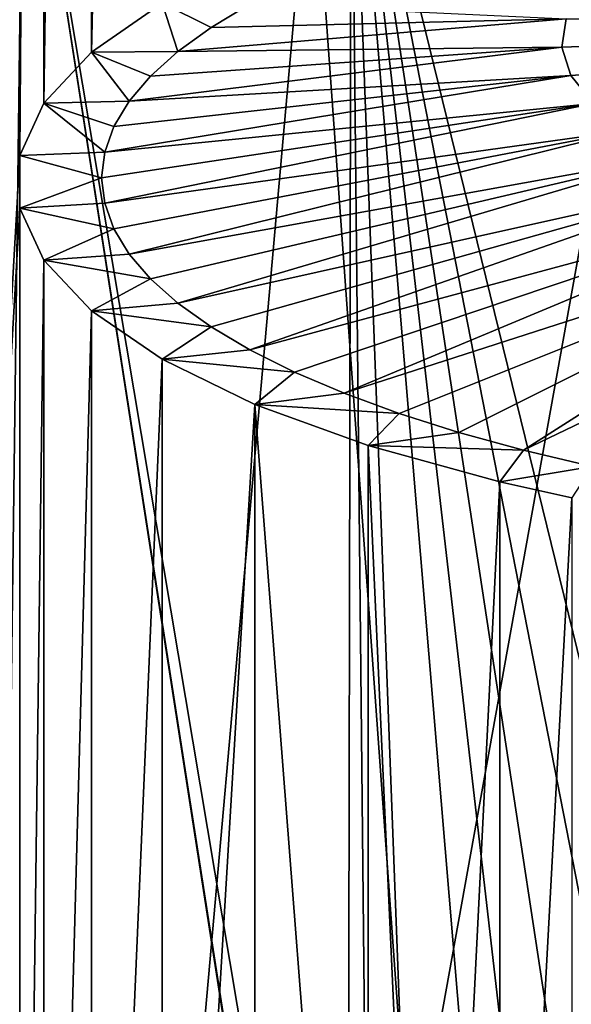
# Model space of a CAD drawing. Header units: millimetres. Extents: x -24 to 24, y 0 to 188.
# Tile 372 of 460: x -4.31 to -2.51, y 159.58 to 162.79. Entities that reach past the tile are written whole.
import ezdxf

# ---------------------------------------------------------------- set-up
doc = ezdxf.new("R2010")
doc.units = ezdxf.units.MM
doc.header["$LTSCALE"] = 58.620611
for name, color, linetype in [('173', 7, 'CONTINUOUS'), ('402', 7, 'CONTINUOUS'), ('445', 7, 'CONTINUOUS'), ('448', 7, 'CONTINUOUS'), ('76', 7, 'CONTINUOUS')]:
    doc.layers.add(name, color=color, linetype=linetype)

msp = doc.modelspace()

# ---------------------------------------------------------------- linework, layer by layer
at = {"layer": '173', "color": 7, "linetype": 'CONTINUOUS'}
for points in [[(-4.4498, 178.5763, 245.6435), (-2.2148, 147.6112, 255.4333), (-2.2342, 178.675, 245.9355), (-4.4498, 178.5763, 245.6435)], [(-4.4108, 147.5191, 255.1411), (-2.2148, 147.6112, 255.4333), (-4.4498, 178.5763, 245.6435), (-4.4108, 147.5191, 255.1411)]]:
    msp.add_3dface(points, dxfattribs=at)
at = {"layer": '402', "color": 7, "linetype": 'CONTINUOUS'}
for points in [[(-4.307, 162.3442, 186.2854), (-4.852, 152.784, 155.9727), (-4.3071, 173.5697, 221.888), (-4.307, 162.3442, 186.2854)], [(-4.3071, 173.5697, 221.888), (-4.2289, 173.4001, 221.3491), (-4.307, 162.3442, 186.2854), (-4.3071, 173.5697, 221.888)], [(-4.307, 162.3442, 186.2854), (-4.2289, 173.4001, 221.3491), (-4.2287, 162.5145, 186.8244), (-4.307, 162.3442, 186.2854)], [(-4.2289, 173.4001, 221.3491), (-4.0735, 173.2353, 220.8241), (-4.2287, 162.5145, 186.8244), (-4.2289, 173.4001, 221.3491)], [(-4.2287, 162.5145, 186.8244), (-4.0735, 173.2353, 220.8241), (-4.0734, 162.6806, 187.3488), (-4.2287, 162.5145, 186.8244)], [(-4.0735, 173.2353, 220.8241), (-3.8434, 173.078, 220.3224), (-4.0734, 162.6806, 187.3488), (-4.0735, 173.2353, 220.8241)], [(-4.0734, 162.6806, 187.3488), (-3.8434, 173.078, 220.3224), (-3.8432, 162.8396, 187.8502), (-4.0734, 162.6806, 187.3488)], [(-4.307, 162.3442, 186.2854), (-4.307, 162.1729, 185.7421), (-4.852, 152.784, 155.9727), (-4.307, 162.3442, 186.2854)], [(-4.307, 155.9993, 166.1619), (-4.852, 152.784, 155.9727), (-4.307, 162.1729, 185.7421), (-4.307, 155.9993, 166.1619)], [(-4.307, 162.1729, 185.7421), (-4.2288, 162.0034, 185.2032), (-4.307, 155.9993, 166.1619), (-4.307, 162.1729, 185.7421)], [(-4.307, 155.9993, 166.1619), (-4.2288, 162.0034, 185.2032), (-4.2287, 156.1696, 166.701), (-4.307, 155.9993, 166.1619)], [(-4.2288, 162.0034, 185.2032), (-4.0734, 161.8385, 184.6782), (-4.2287, 156.1696, 166.701), (-4.2288, 162.0034, 185.2032)], [(-4.2287, 156.1696, 166.701), (-4.0734, 161.8385, 184.6782), (-4.0733, 156.3357, 167.2254), (-4.2287, 156.1696, 166.701)], [(-4.0734, 161.8385, 184.6782), (-3.8432, 161.6813, 184.1765), (-4.0733, 156.3357, 167.2254), (-4.0734, 161.8385, 184.6782)], [(-4.0733, 156.3357, 167.2254), (-3.8432, 161.6813, 184.1765), (-3.8431, 156.4947, 167.7268), (-4.0733, 156.3357, 167.2254)], [(-3.8432, 161.6813, 184.1765), (-3.5415, 161.5343, 183.7068), (-3.8431, 156.4947, 167.7268), (-3.8432, 161.6813, 184.1765)], [(-3.8431, 156.4947, 167.7268), (-3.5415, 161.5343, 183.7068), (-3.5416, 156.6437, 168.1955), (-3.8431, 156.4947, 167.7268)], [(-3.5416, 156.6437, 168.1955), (-3.5415, 161.5343, 183.7068), (-3.1737, 156.7798, 168.6231), (-3.5416, 156.6437, 168.1955)], [(-3.5415, 161.5343, 183.7068), (-3.1736, 161.4006, 183.2785), (-3.1737, 156.7798, 168.6231), (-3.5415, 161.5343, 183.7068)], [(-3.1737, 156.7798, 168.6231), (-3.1736, 161.4006, 183.2785), (-2.9665, 156.8422, 168.819), (-3.1737, 156.7798, 168.6231)], [(-3.1736, 161.4006, 183.2785), (-2.7453, 161.2824, 182.8995), (-2.9665, 156.8422, 168.819), (-3.1736, 161.4006, 183.2785)], [(-2.9665, 156.8422, 168.819), (-2.7453, 161.2824, 182.8995), (-2.7451, 156.9004, 169.0015), (-2.9665, 156.8422, 168.819)], [(-2.7453, 161.2824, 182.8995), (-2.5108, 161.2299, 182.7311), (-2.7451, 156.9004, 169.0015), (-2.7453, 161.2824, 182.8995)], [(-2.7451, 156.9004, 169.0015), (-2.5108, 161.2299, 182.7311), (-2.5106, 156.954, 169.1696), (-2.7451, 156.9004, 169.0015)]]:
    msp.add_3dface(points, dxfattribs=at)
at = {"layer": '445', "color": 7, "linetype": 'CONTINUOUS'}
for points in [[(-4.0734, 162.6806, 187.3488), (-3.8432, 162.8396, 187.8502), (-3.7924, 162.6822, 187.3075), (-4.0734, 162.6806, 187.3488)], [(-3.7924, 162.6822, 187.3075), (-3.8432, 162.8396, 187.8502), (-3.6845, 162.7602, 187.5536), (-3.7924, 162.6822, 187.3075)], [(-3.6845, 162.7602, 187.5536), (-3.8432, 162.8396, 187.8502), (-3.5581, 162.836, 187.7921), (-3.6845, 162.7602, 187.5536)], [(-4.2287, 162.5145, 186.8244), (-4.0734, 162.6806, 187.3488), (-3.9507, 162.5209, 186.7983), (-4.2287, 162.5145, 186.8244)], [(-3.8813, 162.6023, 187.0552), (-4.0734, 162.6806, 187.3488), (-3.7924, 162.6822, 187.3075), (-3.8813, 162.6023, 187.0552)], [(-3.9507, 162.5209, 186.7983), (-4.0734, 162.6806, 187.3488), (-3.8813, 162.6023, 187.0552), (-3.9507, 162.5209, 186.7983)], [(-4.307, 162.3442, 186.2854), (-4.2287, 162.5145, 186.8244), (-4.0304, 162.3553, 186.2739), (-4.307, 162.3442, 186.2854)], [(-4.0005, 162.4385, 186.5373), (-4.2287, 162.5145, 186.8244), (-3.9507, 162.5209, 186.7983), (-4.0005, 162.4385, 186.5373)], [(-4.0304, 162.3553, 186.2739), (-4.2287, 162.5145, 186.8244), (-4.0005, 162.4385, 186.5373), (-4.0304, 162.3553, 186.2739)], [(-4.0404, 162.2719, 186.0095), (-4.307, 162.3442, 186.2854), (-4.0304, 162.3553, 186.2739), (-4.0404, 162.2719, 186.0095)], [(-4.307, 162.1729, 185.7421), (-4.307, 162.3442, 186.2854), (-4.0404, 162.2719, 186.0095), (-4.307, 162.1729, 185.7421)], [(-4.0304, 162.1885, 185.745), (-4.307, 162.1729, 185.7421), (-4.0404, 162.2719, 186.0095), (-4.0304, 162.1885, 185.745)], [(-4.0005, 162.1056, 185.4817), (-4.307, 162.1729, 185.7421), (-4.0304, 162.1885, 185.745), (-4.0005, 162.1056, 185.4817)], [(-4.2288, 162.0034, 185.2032), (-4.307, 162.1729, 185.7421), (-4.0005, 162.1056, 185.4817), (-4.2288, 162.0034, 185.2032)], [(-3.9507, 162.0236, 185.2209), (-4.2288, 162.0034, 185.2032), (-4.0005, 162.1056, 185.4817), (-3.9507, 162.0236, 185.2209)], [(-3.8813, 161.9428, 184.9637), (-4.2288, 162.0034, 185.2032), (-3.9507, 162.0236, 185.2209), (-3.8813, 161.9428, 184.9637)], [(-4.0734, 161.8385, 184.6782), (-4.2288, 162.0034, 185.2032), (-3.8813, 161.9428, 184.9637), (-4.0734, 161.8385, 184.6782)], [(-3.7924, 161.8636, 184.7112), (-4.0734, 161.8385, 184.6782), (-3.8813, 161.9428, 184.9637), (-3.7924, 161.8636, 184.7112)], [(-3.6846, 161.7864, 184.4649), (-4.0734, 161.8385, 184.6782), (-3.7924, 161.8636, 184.7112), (-3.6846, 161.7864, 184.4649)], [(-3.8432, 161.6813, 184.1765), (-4.0734, 161.8385, 184.6782), (-3.6846, 161.7864, 184.4649), (-3.8432, 161.6813, 184.1765)], [(-3.5581, 161.7116, 184.226), (-3.8432, 161.6813, 184.1765), (-3.6846, 161.7864, 184.4649), (-3.5581, 161.7116, 184.226)], [(-3.4134, 161.6394, 183.9954), (-3.8432, 161.6813, 184.1765), (-3.5581, 161.7116, 184.226), (-3.4134, 161.6394, 183.9954)], [(-3.5415, 161.5343, 183.7068), (-3.8432, 161.6813, 184.1765), (-3.4134, 161.6394, 183.9954), (-3.5415, 161.5343, 183.7068)], [(-3.2514, 161.5704, 183.7746), (-3.5415, 161.5343, 183.7068), (-3.4134, 161.6394, 183.9954), (-3.2514, 161.5704, 183.7746)], [(-3.0726, 161.5049, 183.5648), (-3.5415, 161.5343, 183.7068), (-3.2514, 161.5704, 183.7746), (-3.0726, 161.5049, 183.5648)], [(-3.1736, 161.4006, 183.2785), (-3.5415, 161.5343, 183.7068), (-3.0726, 161.5049, 183.5648), (-3.1736, 161.4006, 183.2785)], [(-2.8778, 161.4431, 183.3668), (-3.1736, 161.4006, 183.2785), (-3.0726, 161.5049, 183.5648), (-2.8778, 161.4431, 183.3668)], [(-2.668, 161.3855, 183.182), (-3.1736, 161.4006, 183.2785), (-2.8778, 161.4431, 183.3668), (-2.668, 161.3855, 183.182)], [(-2.7453, 161.2824, 182.8995), (-3.1736, 161.4006, 183.2785), (-2.668, 161.3855, 183.182), (-2.7453, 161.2824, 182.8995)], [(-2.4442, 161.3323, 183.0113), (-2.7453, 161.2824, 182.8995), (-2.668, 161.3855, 183.182), (-2.4442, 161.3323, 183.0113)], [(-2.5108, 161.2299, 182.7311), (-2.7453, 161.2824, 182.8995), (-2.4442, 161.3323, 183.0113), (-2.5108, 161.2299, 182.7311)]]:
    msp.add_3dface(points, dxfattribs=at)
at = {"layer": '448', "color": 7, "linetype": 'CONTINUOUS'}
for points in [[(-3.6845, 162.7602, 187.5536), (-3.5581, 162.836, 187.7921), (-2.5285, 162.7891, 187.3348), (-3.6845, 162.7602, 187.5536)], [(-3.7924, 162.6822, 187.3075), (-3.6845, 162.7602, 187.5536), (-2.5285, 162.7891, 187.3348), (-3.7924, 162.6822, 187.3075)], [(-3.7924, 162.6822, 187.3075), (-2.5285, 162.7891, 187.3348), (-2.5435, 162.6965, 187.0106), (-3.7924, 162.6822, 187.3075)], [(-2.5285, 162.7891, 187.3348), (0.0004, 162.7859, 187.0429), (-2.5435, 162.6965, 187.0106), (-2.5285, 162.7891, 187.3348)], [(-2.5435, 162.6965, 187.0106), (0.0004, 162.7859, 187.0429), (-2.5137, 162.6042, 186.6874), (-2.5435, 162.6965, 187.0106)], [(0.0004, 162.7859, 187.0429), (-2.5285, 162.7891, 187.3348), (-0.0662, 162.786, 187.0433), (0.0004, 162.7859, 187.0429)], [(-2.5137, 162.6042, 186.6874), (0.0004, 162.7859, 187.0429), (-2.4398, 162.5138, 186.3708), (-2.5137, 162.6042, 186.6874)], [(-3.9507, 162.5209, 186.7983), (-3.8813, 162.6023, 187.0552), (-2.5435, 162.6965, 187.0106), (-3.9507, 162.5209, 186.7983)], [(-3.9507, 162.5209, 186.7983), (-2.5435, 162.6965, 187.0106), (-2.5137, 162.6042, 186.6874), (-3.9507, 162.5209, 186.7983)], [(-3.8813, 162.6023, 187.0552), (-3.7924, 162.6822, 187.3075), (-2.5435, 162.6965, 187.0106), (-3.8813, 162.6023, 187.0552)], [(-4.0304, 162.3553, 186.2739), (-4.0005, 162.4385, 186.5373), (-2.5137, 162.6042, 186.6874), (-4.0304, 162.3553, 186.2739)], [(-4.0304, 162.3553, 186.2739), (-2.5137, 162.6042, 186.6874), (-2.4398, 162.5138, 186.3708), (-4.0304, 162.3553, 186.2739)], [(-4.0005, 162.4385, 186.5373), (-3.9507, 162.5209, 186.7983), (-2.5137, 162.6042, 186.6874), (-4.0005, 162.4385, 186.5373)], [(-4.0304, 162.1885, 185.745), (-4.0404, 162.2719, 186.0095), (-2.4398, 162.5138, 186.3708), (-4.0304, 162.1885, 185.745)], [(-4.0404, 162.2719, 186.0095), (-4.0304, 162.3553, 186.2739), (-2.4398, 162.5138, 186.3708), (-4.0404, 162.2719, 186.0095)], [(-4.0304, 162.1885, 185.745), (-2.4398, 162.5138, 186.3708), (-2.3229, 162.4268, 186.0664), (-4.0304, 162.1885, 185.745)], [(-4.0005, 162.1056, 185.4817), (-4.0304, 162.1885, 185.745), (-2.3229, 162.4268, 186.0664), (-4.0005, 162.1056, 185.4817)], [(-3.9507, 162.0236, 185.2209), (-4.0005, 162.1056, 185.4817), (-2.3229, 162.4268, 186.0664), (-3.9507, 162.0236, 185.2209)], [(-3.9507, 162.0236, 185.2209), (-2.3229, 162.4268, 186.0664), (-2.1652, 162.3449, 185.7795), (-3.9507, 162.0236, 185.2209)], [(-3.8813, 161.9428, 184.9637), (-3.9507, 162.0236, 185.2209), (-2.1652, 162.3449, 185.7795), (-3.8813, 161.9428, 184.9637)], [(-3.7924, 161.8636, 184.7112), (-3.8813, 161.9428, 184.9637), (-2.1652, 162.3449, 185.7795), (-3.7924, 161.8636, 184.7112)], [(-3.7924, 161.8636, 184.7112), (-2.1652, 162.3449, 185.7795), (-1.9693, 162.2694, 185.5153), (-3.7924, 161.8636, 184.7112)], [(-3.6846, 161.7864, 184.4649), (-3.7924, 161.8636, 184.7112), (-1.9693, 162.2694, 185.5153), (-3.6846, 161.7864, 184.4649)], [(-3.5581, 161.7116, 184.226), (-3.6846, 161.7864, 184.4649), (-1.9693, 162.2694, 185.5153), (-3.5581, 161.7116, 184.226)], [(-3.5581, 161.7116, 184.226), (-1.9693, 162.2694, 185.5153), (-1.7389, 162.2017, 185.2782), (-3.5581, 161.7116, 184.226)], [(-3.4134, 161.6394, 183.9954), (-3.5581, 161.7116, 184.226), (-1.7389, 162.2017, 185.2782), (-3.4134, 161.6394, 183.9954)], [(-3.2514, 161.5704, 183.7746), (-3.4134, 161.6394, 183.9954), (-1.7389, 162.2017, 185.2782), (-3.2514, 161.5704, 183.7746)], [(-3.2514, 161.5704, 183.7746), (-1.7389, 162.2017, 185.2782), (-1.4778, 162.1429, 185.0726), (-3.2514, 161.5704, 183.7746)], [(-3.0726, 161.5049, 183.5648), (-3.2514, 161.5704, 183.7746), (-1.4778, 162.1429, 185.0726), (-3.0726, 161.5049, 183.5648)], [(-2.8778, 161.4431, 183.3668), (-3.0726, 161.5049, 183.5648), (-1.4778, 162.1429, 185.0726), (-2.8778, 161.4431, 183.3668)], [(-2.668, 161.3855, 183.182), (-2.8778, 161.4431, 183.3668), (-1.4778, 162.1429, 185.0726), (-2.668, 161.3855, 183.182)], [(-2.668, 161.3855, 183.182), (-1.4778, 162.1429, 185.0726), (-1.1926, 162.0939, 184.9013), (-2.668, 161.3855, 183.182)], [(-2.4442, 161.3323, 183.0113), (-2.668, 161.3855, 183.182), (-1.1926, 162.0939, 184.9013), (-2.4442, 161.3323, 183.0113)]]:
    msp.add_3dface(points, dxfattribs=at)
at = {"layer": '76', "color": 7, "linetype": 'CONTINUOUS'}
for points in [[(-3.2282, 163.7352, 24.0342), (-4.2944, 163.72, 23.8667), (-3.241, 157.442, 24.0324), (-3.2282, 163.7352, 24.0342)], [(-3.1691, 157.9208, 24.042), (-3.2282, 163.7352, 24.0342), (-3.241, 157.442, 24.0324), (-3.1691, 157.9208, 24.042)], [(-2.1556, 163.746, 24.154), (-3.2282, 163.7352, 24.0342), (-2.2102, 159.5827, 24.1491), (-2.1556, 163.746, 24.154)], [(-2.2102, 159.5827, 24.1491), (-3.2282, 163.7352, 24.0342), (-2.3828, 159.4102, 24.1327), (-2.2102, 159.5827, 24.1491)], [(-2.3828, 159.4102, 24.1327), (-3.2282, 163.7352, 24.0342), (-2.5418, 159.2253, 24.1164), (-2.3828, 159.4102, 24.1327)], [(-2.5418, 159.2253, 24.1164), (-3.2282, 163.7352, 24.0342), (-2.6865, 159.029, 24.1007), (-2.5418, 159.2253, 24.1164)], [(-2.6865, 159.029, 24.1007), (-3.2282, 163.7352, 24.0342), (-2.8159, 158.8227, 24.086), (-2.6865, 159.029, 24.1007)], [(-2.8159, 158.8227, 24.086), (-3.2282, 163.7352, 24.0342), (-3.0265, 158.3845, 24.0604), (-2.8159, 158.8227, 24.086)], [(-3.0265, 158.3845, 24.0604), (-3.2282, 163.7352, 24.0342), (-3.1691, 157.9208, 24.042), (-3.0265, 158.3845, 24.0604)], [(-5.3523, 163.7006, 23.652), (-4.4559, 151.1, 23.8371), (-4.2944, 163.72, 23.8667), (-5.3523, 163.7006, 23.652)], [(-4.2944, 163.72, 23.8667), (-4.4559, 151.1, 23.8371), (-3.1691, 156.4792, 24.042), (-4.2944, 163.72, 23.8667)], [(-3.241, 157.442, 24.0324), (-4.2944, 163.72, 23.8667), (-3.241, 156.958, 24.0324), (-3.241, 157.442, 24.0324)], [(-3.241, 156.958, 24.0324), (-4.2944, 163.72, 23.8667), (-3.1691, 156.4792, 24.042), (-3.241, 156.958, 24.0324)], [(-3.3646, 163.3645, -24.0155), (-4.4559, 151.1, -23.8371), (-4.4748, 163.3645, -23.8336), (-3.3646, 163.3645, -24.0155)], [(-2.2375, 151.1, -24.1466), (-4.4559, 151.1, -23.8371), (-2.2471, 163.3645, -24.1457), (-2.2375, 151.1, -24.1466)], [(-2.2471, 163.3645, -24.1457), (-4.4559, 151.1, -23.8371), (-3.3646, 163.3645, -24.0155), (-2.2471, 163.3645, -24.1457)]]:
    msp.add_3dface(points, dxfattribs=at)

doc.saveas('drawing.dxf')
